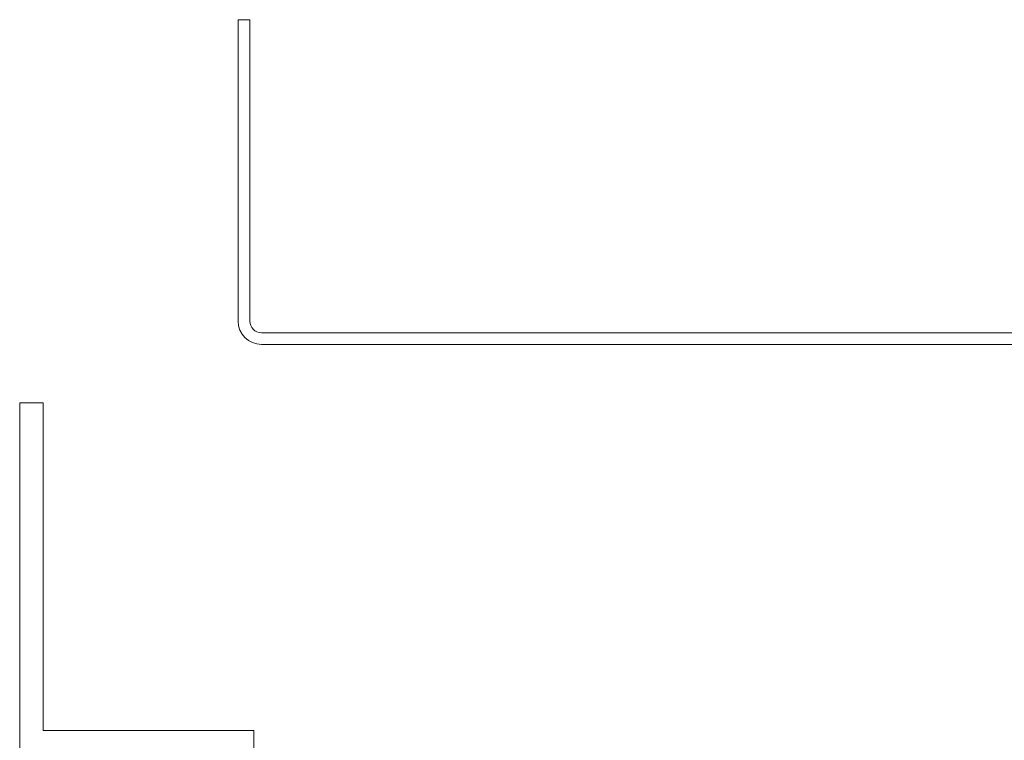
# Model space of a CAD drawing. Header units: metres. Extents: x -3.6 to 84.5, y -11 to 16.8.
# Tile 1017 of 1056: x 62.2623 to 62.3464, y -0.0673 to -0.0056. Entities that reach past the tile are written whole.
import ezdxf

# ---------------------------------------------------------------- set-up
doc = ezdxf.new("R2010")
doc.units = ezdxf.units.M
doc.header["$MEASUREMENT"] = 0
doc.layers.add('301 - Elemente.Linie', color=7, linetype='Continuous')

msp = doc.modelspace()

# ---------------------------------------------------------------- linework, layer by layer
at = {"layer": '301 - Elemente.Linie', "color": 7, "linetype": 'Continuous', "lineweight": 5}
for p, q in [((62.280969, -0.0314), (62.280969, -0.005638)), ((62.280969, -0.005638), (62.281969, -0.005638)), ((62.281969, -0.005638), (62.281969, -0.0314)), ((62.282969, -0.0324), (62.354213, -0.0324)), ((62.354213, -0.0334), (62.282969, -0.0334)), ((62.262302, -0.0384), (62.262302, -0.0684)), ((62.264302, -0.0384), (62.262302, -0.0384)), ((62.264302, -0.0664), (62.264302, -0.0384)), ((62.282302, -0.0664), (62.264302, -0.0664)), ((62.282302, -0.0684), (62.282302, -0.0664))]:
    msp.add_line(p, q, dxfattribs=at)
for radius in [0.002, 0.001]:
    msp.add_arc((62.282969, -0.0314), radius, 180, 270, dxfattribs=at)

doc.saveas('drawing.dxf')
